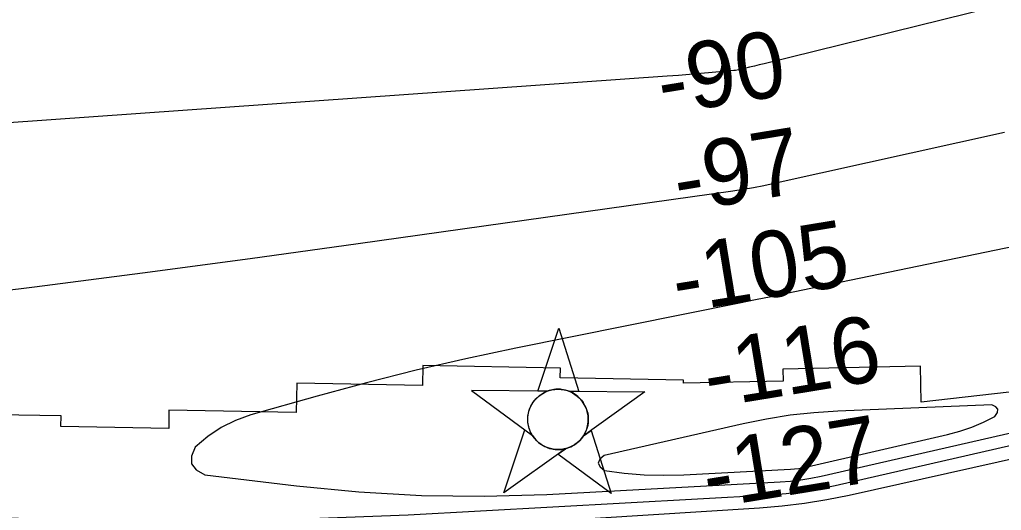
# Model space of a CAD drawing. Extents: x 3508733 to 3546731, y 546897 to 572481.
# Drawn here: x 3535009 to 3536000, y 562661 to 563157 of the extents above; entities that cross this region are included whole.
import ezdxf

# ---------------------------------------------------------------- set-up
doc = ezdxf.new("R2010")
doc.units = 0
for name, color, linetype in [('V-CHAN-NAID', 7, 'Continuous'), ('V-RIVR-RANG', 7, 'Continuous'), ('V-RRAP-RVMT', 7, 'Continuous'), ('V-TOPO-MAJR', 7, 'Continuous'), ('V-TOPO-MINR', 7, 'Continuous')]:
    doc.layers.add(name, color=color, linetype=linetype)

msp = doc.modelspace()

# ---------------------------------------------------------------- linework, layer by layer
at = {"layer": 'V-CHAN-NAID'}
for points in [[(3535541.71, 562781.46), (3535532.12, 562781.53), (3535553.25, 562845.01), (3535573.47, 562781.23), (3535563.89, 562781.3), (3535562.31, 562781.88), (3535560.21, 562782.5), (3535558.18, 562782.95), (3535556.14, 562783.26), (3535554.97, 562783.37), (3535553.44, 562783.45), (3535551.72, 562783.45), (3535550.35, 562783.38), (3535548.44, 562783.18), (3535547.07, 562782.96), (3535545.29, 562782.58), (3535543.76, 562782.16), (3535542.73, 562781.83)], [(3535541.71, 562781.46), (3535465.22, 562782), (3535526.79, 562736.6), (3535525.67, 562738.51), (3535524.86, 562740.14), (3535524.04, 562742.11), (3535523.34, 562744.16), (3535522.98, 562745.48), (3535522.62, 562747.11), (3535522.37, 562748.55), (3535522.18, 562750.15), (3535522.07, 562751.89), (3535522.06, 562753.47), (3535522.17, 562755.54), (3535522.35, 562757.16), (3535522.74, 562759.36), (3535523.23, 562761.29), (3535523.83, 562763.17), (3535524.48, 562764.85), (3535525.21, 562766.44), (3535526.02, 562767.98), (3535527.08, 562769.71), (3535528.12, 562771.18), (3535529.12, 562772.45), (3535530.12, 562773.6), (3535531.43, 562774.94), (3535532.48, 562775.9), (3535534.2, 562777.3), (3535535.41, 562778.17), (3535537.09, 562779.24), (3535538.83, 562780.18), (3535540.27, 562780.87)], [(3535563.89, 562781.3), (3535640.38, 562780.76), (3535578.18, 562736.24), (3535579.09, 562737.73), (3535580.06, 562739.57), (3535580.78, 562741.16), (3535581.52, 562743.11), (3535582.06, 562744.9), (3535582.46, 562746.54), (3535582.82, 562748.55), (3535583.01, 562750.12), (3535583.13, 562752.33), (3535583.1, 562754.39), (3535582.92, 562756.61), (3535582.65, 562758.37), (3535582.16, 562760.6), (3535581.52, 562762.74), (3535580.77, 562764.72), (3535580.12, 562766.16), (3535579.11, 562768.08), (3535578.05, 562769.8), (3535576.84, 562771.5), (3535575.58, 562773.04), (3535574.3, 562774.41), (3535572.67, 562775.94), (3535570.93, 562777.35), (3535569.25, 562778.53), (3535567.36, 562779.66), (3535565.89, 562780.42)], [(3535560.15, 562723.33), (3535497.94, 562678.81), (3535519.07, 562742.29), (3535526.79, 562736.6), (3535527.42, 562735.64), (3535528.8, 562733.78), (3535530.02, 562732.36), (3535531.48, 562730.86), (3535532.87, 562729.61), (3535534.33, 562728.45), (3535535.73, 562727.47), (3535537.41, 562726.43), (3535539.12, 562725.52), (3535540.91, 562724.71), (3535542.36, 562724.15), (3535543.98, 562723.62), (3535546.21, 562723.06), (3535547.74, 562722.77), (3535549.77, 562722.51), (3535551.31, 562722.41), (3535553.17, 562722.39), (3535554.85, 562722.47), (3535556.56, 562722.64), (3535558.47, 562722.95)], [(3535578.18, 562736.24), (3535585.97, 562741.82), (3535606.2, 562678.04), (3535552.35, 562717.75), (3535560.15, 562723.33), (3535561.81, 562723.81), (3535563.42, 562724.37), (3535565.58, 562725.28), (3535567.32, 562726.16), (3535569.18, 562727.28), (3535570.92, 562728.49), (3535572.47, 562729.74), (3535573.76, 562730.9), (3535575.14, 562732.32), (3535576.35, 562733.73), (3535577.47, 562735.2)]]:
    msp.add_lwpolyline(points, close=True, dxfattribs=at)
msp.add_circle((3535552.6, 562752.92), 30.54, dxfattribs=at)
at = {"layer": 'V-RRAP-RVMT'}
for p, q in [((3535415.99, 562807.25), (3535415.6, 562787.35)), ((3535554.92, 562804.68), (3535415.99, 562807.25)), ((3535918.63, 562806.58), (3535779.55, 562803.81)), ((3535919.38, 562770.25), (3535918.63, 562806.58)), ((3535554.75, 562795.01), (3535554.92, 562804.68)), ((3535779.55, 562803.81), (3535779.79, 562791.41)), ((3535288.65, 562789.7), (3535288.11, 562759.93)), ((3535415.6, 562787.35), (3535288.65, 562789.7)), ((3535679.18, 562792.72), (3535554.75, 562795.01)), ((3535679.13, 562789.43), (3535679.18, 562792.72)), ((3535779.79, 562791.41), (3535679.13, 562789.43)), ((3536025.45, 562782.47), (3535919.38, 562770.25)), ((3535050.71, 562756.36), (3534909.8, 562758.97)), ((3535159.64, 562762.27), (3535159.35, 562743.66)), ((3535288.11, 562759.93), (3535159.64, 562762.27)), ((3535050.51, 562745.67), (3535050.71, 562756.36)), ((3535159.35, 562743.66), (3535050.51, 562745.67))]:
    msp.add_line(p, q, dxfattribs=at)
at = {"layer": 'V-TOPO-MAJR'}
for points in [[(3536003.45, 563042.88), (3535770.98, 562991.26), (3535760.54, 562989.07), (3535750.07, 562987.04), (3535739.56, 562985.27), (3535729.01, 562983.66), (3535350.55, 562930.36), (3535241.68, 562915.35), (3535132.76, 562900.75), (3535023.76, 562886.77), (3534914.71, 562873.2)], [(3534936.08, 562655.7), (3535052.41, 562651.55), (3535168.73, 562649.88), (3535285.05, 562651.96), (3535401.37, 562656.52), (3535766.47, 562676.73), (3535783.08, 562678.07), (3535799.6, 562679.98), (3535816.01, 562682.72), (3535832.33, 562686.03), (3536334.06, 562801.04)]]:
    msp.add_lwpolyline(points, dxfattribs=at)
at = {"layer": 'V-TOPO-MINR'}
for points in [[(3536921.99, 563399.45), (3535760.84, 563112.47), (3535755.88, 563111.26), (3535750.91, 563110.08), (3535745.93, 563108.93), (3535740.95, 563107.81), (3535731.77, 563105.79), (3535731.37, 563105.71), (3535730.56, 563105.58), (3535730.15, 563105.54), (3535708.23, 563103.55), (3535696.86, 563102.55), (3535685.49, 563101.6), (3535674.11, 563100.71), (3535662.73, 563099.87), (3534727.02, 563033.53)], [(3536898.04, 563111.06), (3535799.71, 562883.45), (3535783.77, 562880.16), (3535767.83, 562876.89), (3535751.89, 562873.64), (3535735.94, 562870.41), (3535509.89, 562824.85), (3535459.43, 562814.09), (3535409.16, 562802.57), (3535359.17, 562789.91), (3535309.35, 562776.49), (3535242.38, 562757.64), (3535226.85, 562751.94), (3535212.17, 562744.81), (3535198.74, 562735.51), (3535186.16, 562724.78), (3535182.45, 562715.74), (3535182.23, 562707.89), (3535187.23, 562701.83), (3535195.71, 562696.97), (3535288.39, 562685.67), (3535351.48, 562679.66), (3535414.65, 562675.85), (3535477.93, 562675.36), (3535541.28, 562677.09), (3535776.89, 562689.7), (3535787.32, 562690.53), (3535797.7, 562691.71), (3535808.01, 562693.43), (3535818.26, 562695.5), (3536155.76, 562772.87)], [(3533931.78, 562646.66), (3534007.98, 562642.14), (3534662.9, 562605.64), (3534684.4, 562604.61), (3534705.91, 562603.79), (3534727.43, 562603.29), (3534748.95, 562603.02), (3534770.47, 562603.12), (3534791.99, 562603.52), (3534813.49, 562604.36), (3534834.98, 562605.49), (3535756.08, 562663.44), (3535778.85, 562665.42), (3535801.52, 562668.1), (3535824.04, 562671.86), (3535846.45, 562676.32), (3536721.03, 562872.16)], [(3535996.82, 562763.14), (3535994.62, 562765.66), (3535990.57, 562767.66), (3535835.19, 562761.33), (3535811.07, 562759.67), (3535787.08, 562757.15), (3535763.25, 562753.3), (3535739.55, 562748.58), (3535599.15, 562716.57), (3535594.83, 562712.58), (3535593.04, 562708.67), (3535595.07, 562704.88), (3535599.63, 562701.16), (3535619.52, 562698.58), (3535639.45, 562696.85), (3535659.45, 562696.42), (3535679.5, 562696.84), (3535787.3, 562702.61), (3535791.56, 562702.95), (3535795.8, 562703.43), (3535800.01, 562704.13), (3535804.2, 562704.98), (3535946.02, 562737.49), (3535958.45, 562740.91), (3535970.62, 562745.02), (3535982.38, 562750.17), (3535993.88, 562756), (3535996.27, 562759.83), (3535996.82, 562763.14)]]:
    msp.add_lwpolyline(points, dxfattribs=at)

# ---------------------------------------------------------------- texts
at = {"layer": 'V-RIVR-RANG'}
for s, p in [('-90', (3535658.16, 563060.58)), ('-97', (3535674.58, 562961.94)), ('-105', (3535673.06, 562860.36)), ('-116', (3535705.11, 562764.27)), ('-127', (3535704.09, 562662.78))]:
    msp.add_text(s, height=67, rotation=9.29708, dxfattribs=at).set_placement(p)

doc.saveas('drawing.dxf')
